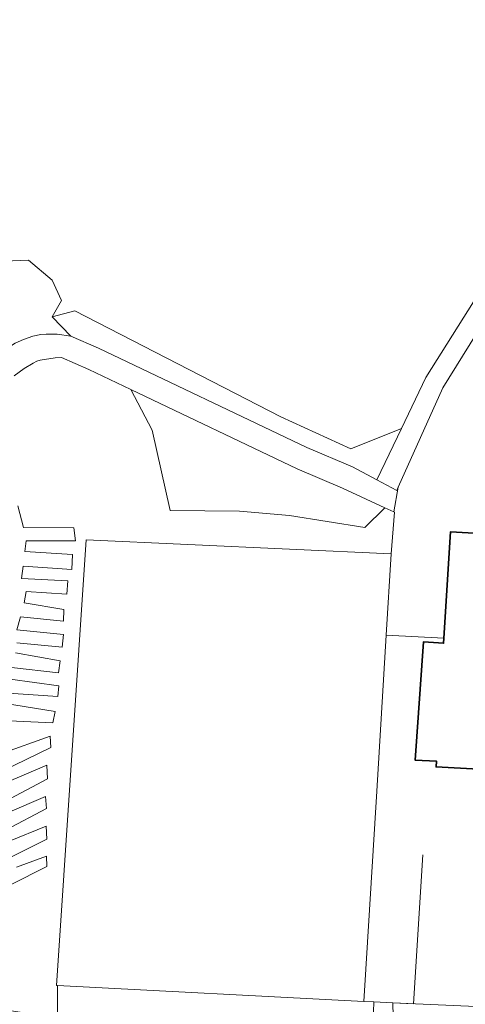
# Model space of a CAD drawing. Header units: metres. Extents: x 197700 to 204338, y 317132 to 325229.
# Tile 371 of 656: x 199741 to 199827, y 320418 to 320608. Entities that reach past the tile are written whole.
import ezdxf

# ---------------------------------------------------------------- set-up
doc = ezdxf.new("R2010")
doc.units = ezdxf.units.M
for name, color, linetype, lineweight in [('B-WE-GR-BOS_LOOF-GV', 40, 'Continuous', 13), ('B-WE-GR-GROENVOORZIENING-GV', 80, 'Continuous', 18), ('B-WE-IE-TERREINAFSCHEIDING_KUNSTMATIG_HEKWERK-G', 20, 'IE-TERREINAFSCHEIDING-KUNSTMATIG', 18), ('B-WE-OG-BEBOUWING-GV', 7, 'Continuous', 35), ('B-WE-OG-TERREIN_CULTUURSCHEIDING-GV', 7, 'Continuous', 18), ('B-WE-OG-TERREIN_ERF-GV', 7, 'Continuous', 18), ('B-WE-VH-VERHARDING_BETONSTRAATSTEEN-GV', 252, 'Continuous', 18), ('B-WE-VH-VERHARDING_FUNDERING_ZAND-GV', 7, 'Continuous', 18), ('B-WE-VH-VERHARDING_GESLOTEN-GV', 252, 'Continuous', 18), ('B-WE-VH-VERHARDING_HALFVERHARDING_GRIND-GV', 252, 'Continuous', 18), ('B-WE-VH-VERHARDING_OPEN-GV', 252, 'Continuous', 18)]:
    doc.layers.add(name, color=color, linetype=linetype, lineweight=lineweight)
doc.linetypes.add('IE-TERREINAFSCHEIDING-KUNSTMATIG', pattern='A,4,[82,NLCS.SHX,S=0.75,R=90,X=0,Y=0],4,-2', length=10)

msp = doc.modelspace()

# ---------------------------------------------------------------- linework, layer by layer
at = {"layer": 'B-WE-GR-BOS_LOOF-GV'}
for points in [[(199590.734, 320607.574), (199599.577, 320600), (199613.297, 320588.939), (199630.333, 320580.52), (199635.038, 320578.466), (199637.973, 320577.82), (199674.426, 320572.299), (199698.45, 320572.462), (199726.412, 320568.308), (199727.882, 320566.909), (199727.058, 320559.747), (199726.511, 320554.539), (199736.355, 320560.983), (199742.547, 320561.231), (199747.128, 320557.389), (199748.924, 320553.485), (199747.12, 320550.355), (199751.478, 320551.502), (199791.164, 320531.086), (199804.699, 320524.949), (199814.414, 320528.824), (199819.112, 320538.657), (199838.572, 320569.565)], [(200054.067, 320427.859), (199979.606, 320423.356), (199907.466, 320419.703), (199884.5, 320418.727), (199881.16, 320415.202), (199812.785, 320418.242), (199812.896, 320413.036), (199813.042, 320412.283), (199813.852, 320410.621), (199938.89, 320402.2), (199983.17, 320399.75), (200004.033, 320398.969), (200013.35, 320398.61)]]:
    msp.add_lwpolyline(points, dxfattribs=at)
at = {"layer": 'B-WE-GR-GROENVOORZIENING-GV'}
for points in [[(199747.12, 320550.355), (199750.722, 320546.643), (199756.066, 320544.317), (199796.181, 320525.179), (199805.011, 320521.432), (199809.695, 320518.946), (199814.414, 320528.824), (199804.699, 320524.949), (199791.164, 320531.086), (199751.478, 320551.502)], [(199809.105, 320418.395), (199807.186, 320418.494), (199748.161, 320421.545), (199748.14, 320421.23), (199748.14, 320415.313), (199751.86, 320414.75), (199799.13, 320411.6), (199802.13, 320411.41), (199806.809, 320411.095), (199806.852, 320411.143), (199807.759, 320412.371), (199808.085, 320413.008), (199808.563, 320414.357), (199809.016, 320416.506)]]:
    msp.add_lwpolyline(points, close=True, dxfattribs=at)
at = {"layer": 'B-WE-IE-TERREINAFSCHEIDING_KUNSTMATIG_HEKWERK-G'}
for points in [[(199893.952, 320566.025), (199893.899, 320566.028), (199841.993, 320568.176), (199822.405, 320536.682), (199813.806, 320517.557)], [(199813.518, 320516.916), (199813.806, 320517.557)], [(199813.108, 320512.737), (199812.418, 320504.698)], [(199812.418, 320504.698), (199753.709, 320507.378), (199747.99, 320421.554), (199748.161, 320421.545)], [(199811.487, 320489.023), (199812.418, 320504.698)], [(199807.186, 320418.494), (199809.703, 320458.969), (199811.487, 320489.023)], [(199811.487, 320489.023), (199822.607, 320488.491)], [(199818.521, 320446.732), (199816.726, 320418.063), (199812.785, 320418.242)], [(199807.186, 320418.494), (199748.161, 320421.545)], [(199809.105, 320418.395), (199807.186, 320418.494)]]:
    msp.add_lwpolyline(points, dxfattribs=at)
at = {"layer": 'B-WE-OG-BEBOUWING-GV'}
msp.add_lwpolyline([(199822.607, 320488.491), (199822.546, 320487.479), (199818.687, 320487.756), (199817.057, 320464.982), (199821.167, 320464.777), (199821.1, 320463.68), (199874.726, 320460.7), (199874.64, 320459.23), (199877.23, 320459.04), (199877.53, 320463.89), (199875.22, 320463.99), (199875.27, 320465.17), (199880.75, 320464.93), (199887.454, 320464.622), (199890.094, 320464.501), (199892.953, 320513.602), (199893.011, 320514.601), (199893.098, 320516.101), (199893.34, 320520.248), (199891.026, 320520.379), (199840.553, 320523.227), (199840.07, 320513.87), (199839.71, 320508.06), (199823.85, 320508.94)], close=True, dxfattribs=at)
at = {"layer": 'B-WE-OG-TERREIN_CULTUURSCHEIDING-GV'}
for points in [[(199748.161, 320421.545), (199747.99, 320421.554), (199753.709, 320507.378), (199812.418, 320504.698), (199813.108, 320512.737), (199812.944, 320512.813), (199811.255, 320513.591), (199807.358, 320509.791), (199792.87, 320512.084), (199783.212, 320512.952), (199769.838, 320513.076), (199766.371, 320528.505), (199762.305, 320536.352), (199754.198, 320540.22), (199748.925, 320542.515), (199747.695, 320542.443), (199744.825, 320541.999), (199744.197, 320541.804), (199743.467, 320541.452), (199741.728, 320540.4), (199739.781, 320538.962)], [(199740.513, 320513.96), (199741.587, 320509.761), (199751.331, 320509.698), (199751.65, 320507.212), (199742.125, 320507.204), (199741.871, 320505.17), (199751.048, 320504.584), (199750.947, 320501.688), (199741.539, 320502.353), (199741.204, 320499.948), (199750.163, 320499.489), (199749.989, 320496.906), (199742.113, 320497.438), (199741.717, 320495.274), (199749.373, 320494.012), (199749.342, 320491.711), (199741.024, 320492.595), (199740.336, 320490.039), (199749.332, 320489.138), (199749.043, 320486.736), (199740.343, 320487.57)], [(199740.069, 320485.62), (199748.684, 320484.127), (199748.344, 320481.811), (199739.294, 320482.821)], [(199739.067, 320480.54), (199748.44, 320479.304), (199748.2, 320477.258), (199737.773, 320477.903)], [(199737.735, 320475.917), (199747.701, 320474.324), (199747.263, 320472.169), (199737.457, 320472.603)], [(199737.453, 320466.255), (199746.734, 320469.582), (199746.849, 320467.391), (199737.515, 320462.833)], [(199737.836, 320460.44), (199746.118, 320463.99), (199746.215, 320461.353), (199738.147, 320457.079)], [(199738.549, 320454.794), (199745.852, 320457.946), (199746.066, 320455.63), (199738.278, 320451.535)], [(199738.712, 320449.331), (199745.981, 320452.273), (199746.108, 320449.737), (199739.425, 320446.413)], [(199740.231, 320444.358), (199746.028, 320446.48), (199746.127, 320444.493), (199739.117, 320440.957)], [(199733.681, 320416.993), (199736.21, 320417.12), (199748.14, 320415.313), (199748.14, 320421.23), (199748.161, 320421.545)]]:
    msp.add_lwpolyline(points, dxfattribs=at)
at = {"layer": 'B-WE-OG-TERREIN_ERF-GV'}
for points in [[(199841.993, 320568.176), (199822.405, 320536.682), (199813.806, 320517.557), (199812.944, 320512.813), (199813.108, 320512.737), (199812.418, 320504.698), (199811.487, 320489.023), (199809.703, 320458.969), (199807.186, 320418.494), (199809.105, 320418.395), (199812.785, 320418.242), (199881.16, 320415.202)], [(199740.017, 320545.257), (199741.614, 320545.993), (199743.423, 320546.61), (199744.962, 320546.947), (199745.975, 320547.031), (199748.085, 320546.99), (199750.722, 320546.643), (199747.12, 320550.355), (199748.924, 320553.485), (199747.128, 320557.389), (199742.547, 320561.231), (199736.355, 320560.983)], [(199874.726, 320460.7), (199821.1, 320463.68), (199821.167, 320464.777), (199817.057, 320464.982), (199818.687, 320487.756), (199822.546, 320487.479), (199822.607, 320488.491), (199823.85, 320508.94), (199839.71, 320508.06)]]:
    msp.add_lwpolyline(points, dxfattribs=at)
msp.add_lwpolyline([(199812.418, 320504.698), (199753.709, 320507.378), (199747.99, 320421.554), (199748.161, 320421.545), (199807.186, 320418.494), (199809.703, 320458.969), (199811.487, 320489.023)], close=True, dxfattribs=at)
at = {"layer": 'B-WE-VH-VERHARDING_BETONSTRAATSTEEN-GV'}
for points in [[(199813.806, 320517.557), (199813.518, 320516.916), (199809.695, 320518.946), (199805.011, 320521.432), (199796.181, 320525.179), (199756.066, 320544.317), (199750.722, 320546.643), (199748.085, 320546.99), (199745.975, 320547.031), (199744.962, 320546.947), (199743.423, 320546.61), (199741.614, 320545.993), (199740.017, 320545.257), (199738.562, 320544.39), (199737.446, 320543.528), (199736.452, 320542.529), (199727.602, 320532.69), (199702.759, 320505.071)], [(199739.781, 320538.962), (199741.728, 320540.4), (199743.467, 320541.452), (199744.197, 320541.804), (199744.825, 320541.999), (199747.695, 320542.443), (199748.925, 320542.515), (199754.198, 320540.22), (199762.305, 320536.352), (199794.331, 320521.073), (199803.072, 320517.363), (199811.255, 320513.591), (199812.944, 320512.813), (199813.806, 320517.557)]]:
    msp.add_lwpolyline(points, dxfattribs=at)
at = {"layer": 'B-WE-VH-VERHARDING_FUNDERING_ZAND-GV'}
msp.add_lwpolyline([(199838.572, 320569.565), (199819.112, 320538.657), (199814.414, 320528.824), (199809.695, 320518.946), (199813.518, 320516.916), (199813.806, 320517.557), (199822.405, 320536.682), (199841.993, 320568.176)], dxfattribs=at)
at = {"layer": 'B-WE-VH-VERHARDING_GESLOTEN-GV'}
msp.add_lwpolyline([(199804.916, 320409.198), (199806.352, 320409.106), (199806.265, 320408.096), (199816.808, 320407.195), (199815.891, 320408.258), (199813.852, 320410.621), (199813.042, 320412.283), (199812.896, 320413.036), (199812.785, 320418.242), (199809.105, 320418.395), (199809.016, 320416.506), (199808.563, 320414.357), (199808.085, 320413.008), (199807.759, 320412.371), (199806.852, 320411.143), (199806.809, 320411.095), (199806.341, 320410.575), (199805.844, 320410.089), (199805.841, 320410.086)], close=True, dxfattribs=at)
at = {"layer": 'B-WE-VH-VERHARDING_HALFVERHARDING_GRIND-GV'}
for points in [[(199740.343, 320487.57), (199749.043, 320486.736), (199749.332, 320489.138), (199740.336, 320490.039), (199741.024, 320492.595), (199749.342, 320491.711), (199749.373, 320494.012), (199741.717, 320495.274), (199742.113, 320497.438), (199749.989, 320496.906), (199750.163, 320499.489), (199741.204, 320499.948), (199741.539, 320502.353), (199750.947, 320501.688), (199751.048, 320504.584), (199741.871, 320505.17), (199742.125, 320507.204), (199751.65, 320507.212), (199751.331, 320509.698), (199741.587, 320509.761), (199740.513, 320513.96)], [(199739.294, 320482.821), (199748.344, 320481.811), (199748.684, 320484.127), (199740.069, 320485.62)], [(199737.773, 320477.903), (199748.2, 320477.258), (199748.44, 320479.304), (199739.067, 320480.54)], [(199737.457, 320472.603), (199747.263, 320472.169), (199747.701, 320474.324), (199737.735, 320475.917)], [(199737.515, 320462.833), (199746.849, 320467.391), (199746.734, 320469.582), (199737.453, 320466.255)], [(199738.147, 320457.079), (199746.215, 320461.353), (199746.118, 320463.99), (199737.836, 320460.44)], [(199738.278, 320451.535), (199746.066, 320455.63), (199745.852, 320457.946), (199738.549, 320454.794)], [(199739.425, 320446.413), (199746.108, 320449.737), (199745.981, 320452.273), (199738.712, 320449.331)], [(199739.117, 320440.957), (199746.127, 320444.493), (199746.028, 320446.48), (199740.231, 320444.358)]]:
    msp.add_lwpolyline(points, dxfattribs=at)
at = {"layer": 'B-WE-VH-VERHARDING_OPEN-GV'}
msp.add_lwpolyline([(199762.305, 320536.352), (199766.371, 320528.505), (199769.838, 320513.076), (199783.212, 320512.952), (199792.87, 320512.084), (199807.358, 320509.791), (199811.255, 320513.591), (199803.072, 320517.363), (199794.331, 320521.073)], close=True, dxfattribs=at)

doc.saveas('drawing.dxf')
